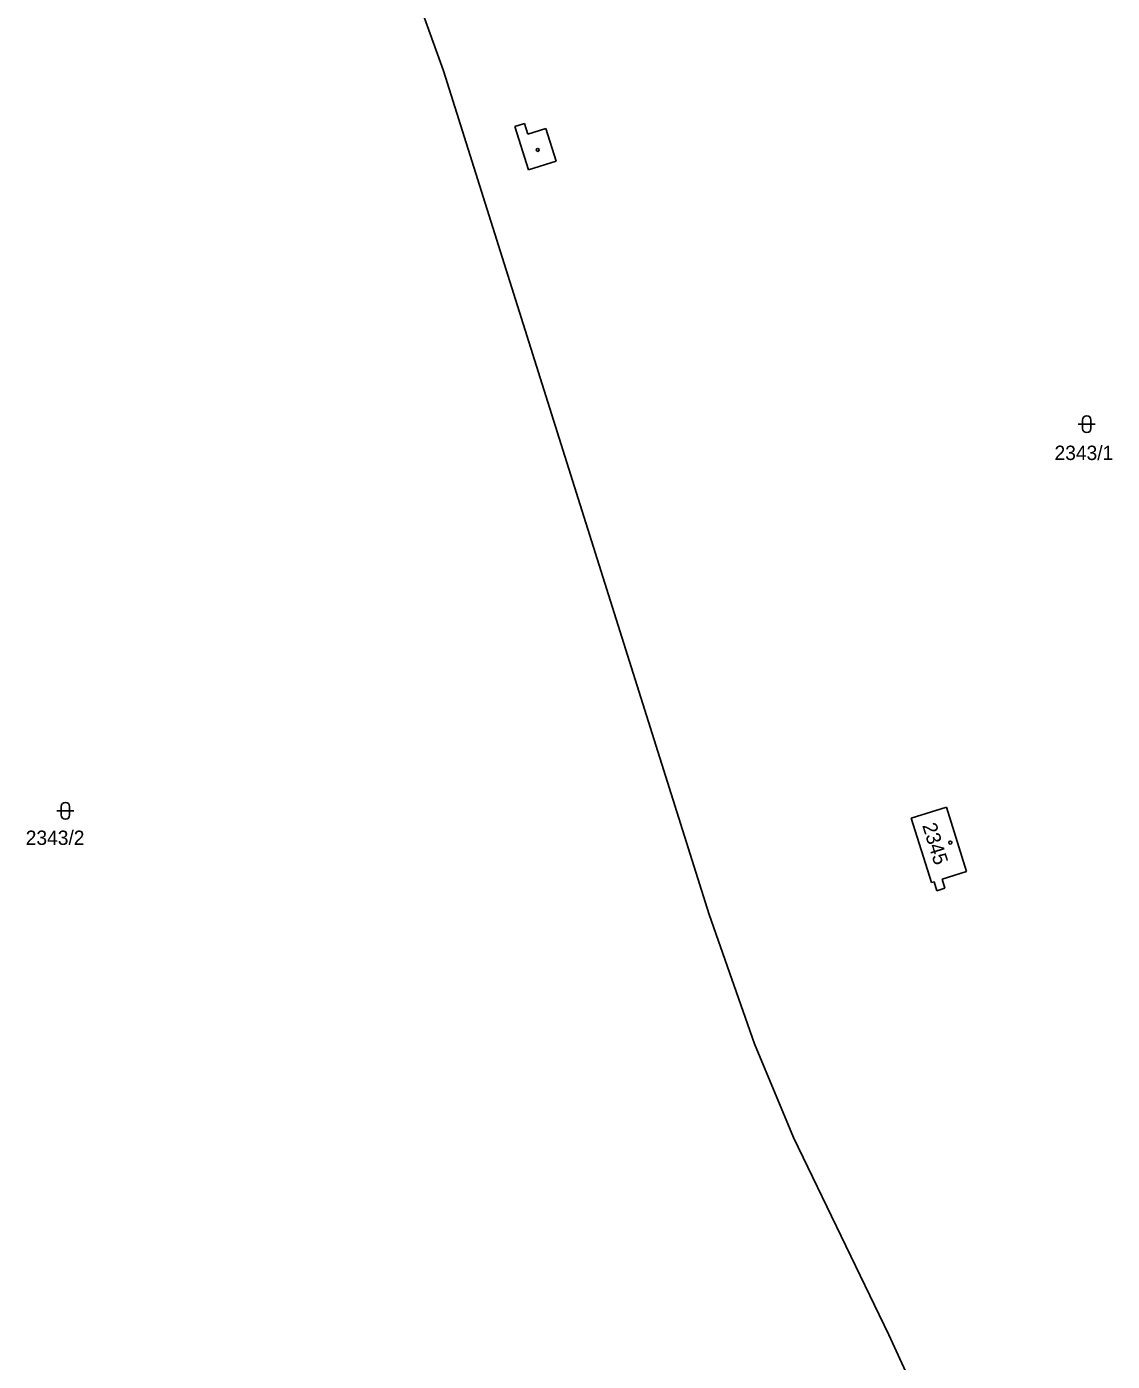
# Model space of a CAD drawing. Extents: x -822293 to -820259, y -1071573 to -1068794.
# Drawn here: x -820888.7 to -820760.1, y -1070824.5 to -1070666.5 of the extents above; entities that cross this region are included whole.
import ezdxf

# ---------------------------------------------------------------- set-up
doc = ezdxf.new("R2010")
doc.units = 0
for name, color, linetype in [('Vrstva 1', 7, 'Continuous'), ('Vrstva 18', 7, 'Continuous'), ('Vrstva 19', 7, 'Continuous'), ('Vrstva 2', 7, 'Continuous'), ('Vrstva 25', 7, 'Continuous'), ('Vrstva 29', 7, 'Continuous'), ('Vrstva 4', 7, 'Continuous')]:
    doc.layers.add(name, color=color, linetype=linetype)

msp = doc.modelspace()

# ---------------------------------------------------------------- linework, layer by layer
at = {"layer": 'Vrstva 1'}
for p, q in [((-820839.34, -1070671.73), (-820847.49, -1070649.05)), ((-820807.86, -1070771.6), (-820839.34, -1070671.73)), ((-820802.49, -1070786.9), (-820807.86, -1070771.6)), ((-820797.89, -1070798.01), (-820802.49, -1070786.9)), ((-820786.59, -1070821.38), (-820797.89, -1070798.01)), ((-820780.56, -1070834.55), (-820786.59, -1070821.38))]:
    msp.add_line(p, q, dxfattribs=at)
at = {"layer": 'Vrstva 2'}
for p, q in [((-820783.94, -1070760.18), (-820779.78, -1070758.88)), ((-820779.78, -1070758.88), (-820777.39, -1070766.52)), ((-820781.54, -1070767.81), (-820783.94, -1070760.18)), ((-820781.25, -1070767.72), (-820781.54, -1070767.81)), ((-820780.9, -1070768.79), (-820781.25, -1070767.72)), ((-820777.39, -1070766.52), (-820780.3, -1070767.42)), ((-820780.3, -1070767.42), (-820779.95, -1070768.48)), ((-820779.95, -1070768.48), (-820780.9, -1070768.79))]:
    msp.add_line(p, q, dxfattribs=at)
at = {"layer": 'Vrstva 25'}
for p, q in [((-820764.17, -1070713.55), (-820762.17, -1070713.55)), ((-820763.67, -1070714.05), (-820763.67, -1070713.05)), ((-820762.67, -1070714.05), (-820762.67, -1070713.05)), ((-820885.1, -1070759.32), (-820883.1, -1070759.32)), ((-820884.6, -1070759.82), (-820884.6, -1070758.82)), ((-820883.6, -1070759.82), (-820883.6, -1070758.82))]:
    msp.add_line(p, q, dxfattribs=at)
msp.add_circle((-820779.32, -1070763.09), 0.175, dxfattribs=at)
for centre, start, end in [((-820763.17, -1070713.05), 0, 180), ((-820763.17, -1070714.05), 180, 0), ((-820884.1, -1070758.82), 0, 180), ((-820884.1, -1070759.82), 180, 0)]:
    msp.add_arc(centre, 0.5, start, end, dxfattribs=at)
at = {"layer": 'Vrstva 29'}
msp.add_circle((-820828.17, -1070681.07), 0.175, dxfattribs=at)
at = {"layer": 'Vrstva 4'}
for p, q in [((-820830.9, -1070678.29), (-820829.73, -1070677.93)), ((-820829.28, -1070683.43), (-820830.9, -1070678.29)), ((-820829.73, -1070677.93), (-820829.33, -1070679.21)), ((-820829.33, -1070679.21), (-820827.2, -1070678.55)), ((-820827.2, -1070678.55), (-820826.01, -1070682.4)), ((-820826.01, -1070682.4), (-820829.28, -1070683.43))]:
    msp.add_line(p, q, dxfattribs=at)

# ---------------------------------------------------------------- texts
at = {"layer": 'Vrstva 18'}
for s, p in [('2343/1', (-820766.98, -1070717.79)), ('2343/2', (-820888.802, -1070763.36))]:
    msp.add_text(s, height=1.7, dxfattribs=at).set_placement(p)
at = {"layer": 'Vrstva 19'}
msp.add_text('2345', height=1.7, rotation=287.36073, dxfattribs=at).set_placement((-820782.661, -1070761.043))

doc.saveas('drawing.dxf')
